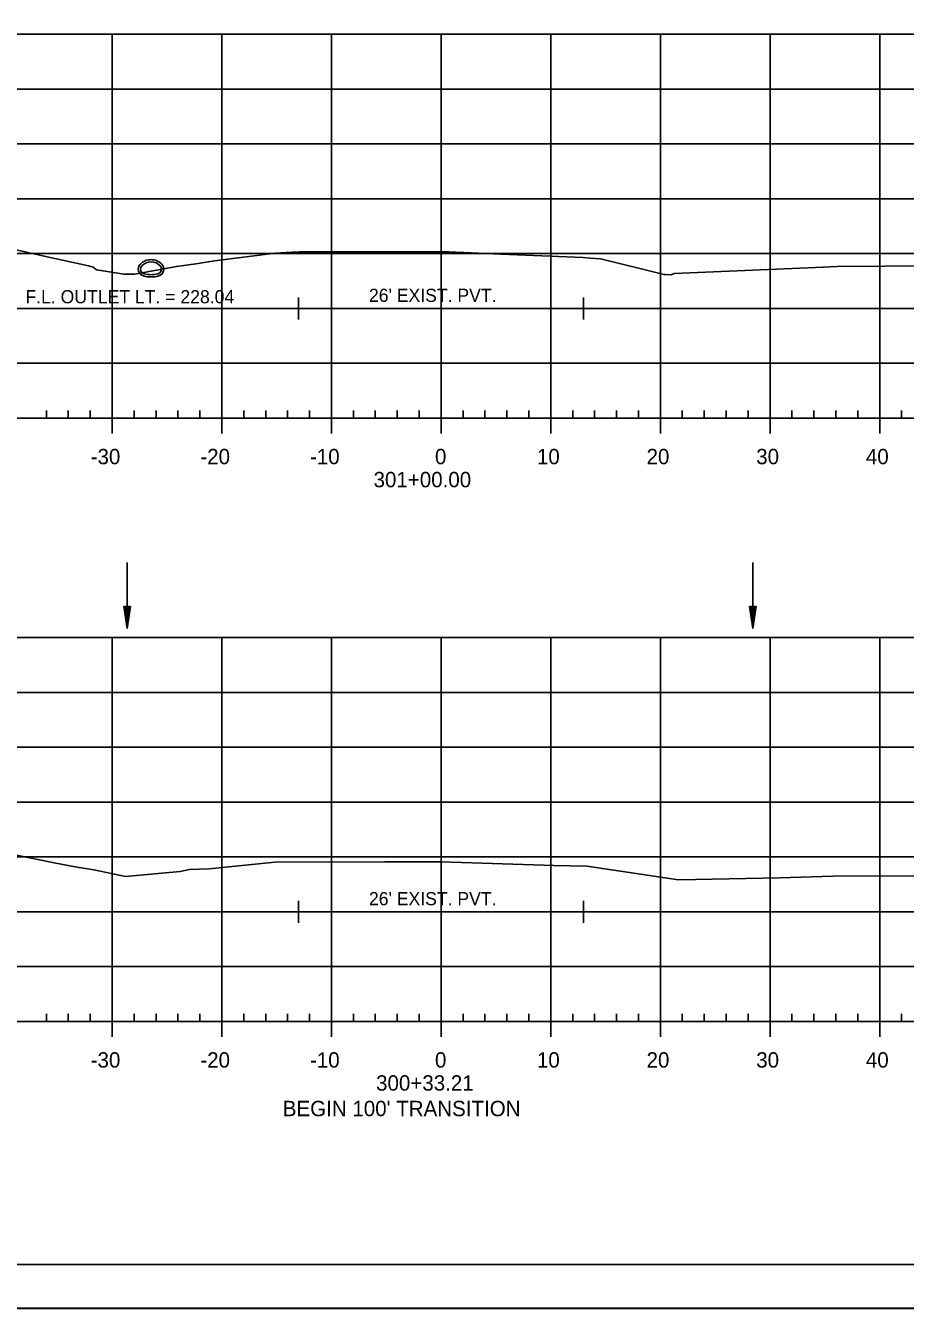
# Model space of a CAD drawing. Extents: x 1386544 to 1388153, y 379785 to 390999.
# Drawn here: x 1386677 to 1386757.2, y 384065.3 to 384182.2 of the extents above; entities that cross this region are included whole.
import ezdxf

# ---------------------------------------------------------------- set-up
doc = ezdxf.new("R2010")
doc.units = 0
for name, color, linetype in [('R_Alt Surface', 7, 'Continuous'), ('R_Axis', 7, 'Continuous'), ('R_Axis Annot', 7, 'Continuous'), ('R_Border', 7, 'Continuous'), ('R_Exist Surface', 7, 'Continuous'), ('R_Grid', 7, 'Continuous'), ('R_No Plot', 7, 'Continuous'), ('R_Water', 7, 'Continuous'), ('R_Water Annot', 7, 'Continuous')]:
    doc.layers.add(name, color=color, linetype=linetype)

msp = doc.modelspace()

# ---------------------------------------------------------------- linework, layer by layer
at = {"layer": 'R_Alt Surface'}
for points in [[(1386701.87, 384157.41), (1386701.87, 384155.41)], [(1386727.87, 384157.41), (1386727.87, 384155.41)], [(1386701.87, 384156.41), (1386727.87, 384156.41)], [(1386701.87, 384102.41), (1386701.87, 384100.41)], [(1386727.87, 384102.41), (1386727.87, 384100.41)], [(1386701.87, 384101.41), (1386727.87, 384101.41)]]:
    msp.add_lwpolyline(points, dxfattribs=at)
at = {"layer": 'R_Axis'}
for p, q in [((1386569.87, 384146.41), (1386859.87, 384146.41)), ((1386678.87, 384146.41), (1386678.87, 384147.11)), ((1386680.87, 384146.41), (1386680.87, 384147.11)), ((1386682.87, 384146.41), (1386682.87, 384147.11)), ((1386684.87, 384145.01), (1386684.87, 384146.41)), ((1386686.87, 384146.41), (1386686.87, 384147.11)), ((1386688.87, 384146.41), (1386688.87, 384147.11)), ((1386690.87, 384146.41), (1386690.87, 384147.11)), ((1386692.87, 384146.41), (1386692.87, 384147.11)), ((1386694.87, 384145.01), (1386694.87, 384146.41)), ((1386696.87, 384146.41), (1386696.87, 384147.11)), ((1386698.87, 384146.41), (1386698.87, 384147.11)), ((1386700.87, 384146.41), (1386700.87, 384147.11)), ((1386702.87, 384146.41), (1386702.87, 384147.11)), ((1386704.87, 384145.01), (1386704.87, 384146.41)), ((1386706.87, 384146.41), (1386706.87, 384147.11)), ((1386708.87, 384146.41), (1386708.87, 384147.11)), ((1386710.87, 384146.41), (1386710.87, 384147.11)), ((1386712.87, 384146.41), (1386712.87, 384147.11)), ((1386714.87, 384145.01), (1386714.87, 384146.41)), ((1386716.87, 384146.41), (1386716.87, 384147.11)), ((1386718.87, 384146.41), (1386718.87, 384147.11)), ((1386720.87, 384146.41), (1386720.87, 384147.11)), ((1386722.87, 384146.41), (1386722.87, 384147.11)), ((1386724.87, 384145.01), (1386724.87, 384146.41)), ((1386726.87, 384146.41), (1386726.87, 384147.11)), ((1386728.87, 384146.41), (1386728.87, 384147.11)), ((1386730.87, 384146.41), (1386730.87, 384147.11)), ((1386732.87, 384146.41), (1386732.87, 384147.11)), ((1386734.87, 384145.01), (1386734.87, 384146.41)), ((1386736.87, 384146.41), (1386736.87, 384147.11)), ((1386738.87, 384146.41), (1386738.87, 384147.11)), ((1386740.87, 384146.41), (1386740.87, 384147.11)), ((1386742.87, 384146.41), (1386742.87, 384147.11)), ((1386744.87, 384145.01), (1386744.87, 384146.41)), ((1386746.87, 384146.41), (1386746.87, 384147.11)), ((1386748.87, 384146.41), (1386748.87, 384147.11)), ((1386750.87, 384146.41), (1386750.87, 384147.11)), ((1386752.87, 384146.41), (1386752.87, 384147.11)), ((1386754.87, 384145.01), (1386754.87, 384146.41)), ((1386756.87, 384146.41), (1386756.87, 384147.11)), ((1386569.87, 384091.41), (1386859.87, 384091.41)), ((1386678.87, 384091.41), (1386678.87, 384092.11)), ((1386680.87, 384091.41), (1386680.87, 384092.11)), ((1386682.87, 384091.41), (1386682.87, 384092.11)), ((1386684.87, 384090.01), (1386684.87, 384091.41)), ((1386686.87, 384091.41), (1386686.87, 384092.11)), ((1386688.87, 384091.41), (1386688.87, 384092.11)), ((1386690.87, 384091.41), (1386690.87, 384092.11)), ((1386692.87, 384091.41), (1386692.87, 384092.11)), ((1386694.87, 384090.01), (1386694.87, 384091.41)), ((1386696.87, 384091.41), (1386696.87, 384092.11)), ((1386698.87, 384091.41), (1386698.87, 384092.11)), ((1386700.87, 384091.41), (1386700.87, 384092.11)), ((1386702.87, 384091.41), (1386702.87, 384092.11)), ((1386704.87, 384090.01), (1386704.87, 384091.41)), ((1386706.87, 384091.41), (1386706.87, 384092.11)), ((1386708.87, 384091.41), (1386708.87, 384092.11)), ((1386710.87, 384091.41), (1386710.87, 384092.11)), ((1386712.87, 384091.41), (1386712.87, 384092.11)), ((1386714.87, 384090.01), (1386714.87, 384091.41)), ((1386716.87, 384091.41), (1386716.87, 384092.11)), ((1386718.87, 384091.41), (1386718.87, 384092.11)), ((1386720.87, 384091.41), (1386720.87, 384092.11)), ((1386722.87, 384091.41), (1386722.87, 384092.11)), ((1386724.87, 384090.01), (1386724.87, 384091.41)), ((1386726.87, 384091.41), (1386726.87, 384092.11)), ((1386728.87, 384091.41), (1386728.87, 384092.11)), ((1386730.87, 384091.41), (1386730.87, 384092.11)), ((1386732.87, 384091.41), (1386732.87, 384092.11)), ((1386734.87, 384090.01), (1386734.87, 384091.41)), ((1386736.87, 384091.41), (1386736.87, 384092.11)), ((1386738.87, 384091.41), (1386738.87, 384092.11)), ((1386740.87, 384091.41), (1386740.87, 384092.11)), ((1386742.87, 384091.41), (1386742.87, 384092.11)), ((1386744.87, 384090.01), (1386744.87, 384091.41)), ((1386746.87, 384091.41), (1386746.87, 384092.11)), ((1386748.87, 384091.41), (1386748.87, 384092.11)), ((1386750.87, 384091.41), (1386750.87, 384092.11)), ((1386752.87, 384091.41), (1386752.87, 384092.11)), ((1386754.87, 384090.01), (1386754.87, 384091.41)), ((1386756.87, 384091.41), (1386756.87, 384092.11))]:
    msp.add_line(p, q, dxfattribs=at)
at = {"layer": 'R_Border'}
msp.add_line((1386873.05, 384069.25), (1386556.87, 384069.25), dxfattribs=at)
at = {"layer": 'R_Exist Surface'}
for points in [[(1386675.7, 384161.84), (1386678.94, 384161.12), (1386682.72, 384160.3), (1386683.14, 384160.18), (1386683.43, 384159.93), (1386685.96, 384159.54), (1386686.36, 384159.54), (1386686.95, 384159.54), (1386690.73, 384160.24), (1386692.7, 384160.52), (1386694.21, 384160.75), (1386699.73, 384161.44), (1386701.26, 384161.54), (1386701.97, 384161.56), (1386711.21, 384161.57), (1386715.58, 384161.56), (1386720.31, 384161.37), (1386727.82, 384161.05), (1386728.47, 384161), (1386729.42, 384160.93), (1386733.24, 384160), (1386735.19, 384159.51), (1386735.31, 384159.5), (1386735.84, 384159.48), (1386736.14, 384159.59), (1386749.74, 384160.18), (1386751, 384160.24), (1386772.62, 384160.38)], [(1386675.99, 384106.6), (1386679.74, 384105.83), (1386681.49, 384105.52), (1386683.19, 384105.23), (1386686.1, 384104.64), (1386691.08, 384105.1), (1386691.92, 384105.26), (1386693.73, 384105.34), (1386699.71, 384105.95), (1386709.73, 384105.97), (1386714.89, 384105.98), (1386725.15, 384105.64), (1386728.15, 384105.56), (1386729.18, 384105.41), (1386736.51, 384104.32), (1386745.75, 384104.52), (1386750.61, 384104.66), (1386767.82, 384104.68)]]:
    msp.add_lwpolyline(points, dxfattribs=at)
at = {"layer": 'R_Grid'}
for p, q in [((1386569.87, 384181.41), (1386859.87, 384181.41)), ((1386684.87, 384146.41), (1386684.87, 384181.41)), ((1386694.87, 384146.41), (1386694.87, 384181.41)), ((1386704.87, 384146.41), (1386704.87, 384181.41)), ((1386714.87, 384146.41), (1386714.87, 384181.41)), ((1386724.87, 384146.41), (1386724.87, 384181.41)), ((1386734.87, 384146.41), (1386734.87, 384181.41)), ((1386744.87, 384146.41), (1386744.87, 384181.41)), ((1386754.87, 384146.41), (1386754.87, 384181.41)), ((1386569.87, 384176.41), (1386859.87, 384176.41)), ((1386569.87, 384171.41), (1386859.87, 384171.41)), ((1386569.87, 384166.41), (1386859.87, 384166.41)), ((1386569.87, 384161.41), (1386859.87, 384161.41)), ((1386569.87, 384156.41), (1386859.87, 384156.41)), ((1386569.87, 384151.41), (1386859.87, 384151.41)), ((1386569.87, 384146.41), (1386859.87, 384146.41)), ((1386569.87, 384126.41), (1386859.87, 384126.41)), ((1386684.87, 384091.41), (1386684.87, 384126.41)), ((1386694.87, 384091.41), (1386694.87, 384126.41)), ((1386704.87, 384091.41), (1386704.87, 384126.41)), ((1386714.87, 384091.41), (1386714.87, 384126.41)), ((1386724.87, 384091.41), (1386724.87, 384126.41)), ((1386734.87, 384091.41), (1386734.87, 384126.41)), ((1386744.87, 384091.41), (1386744.87, 384126.41)), ((1386754.87, 384091.41), (1386754.87, 384126.41)), ((1386569.87, 384121.41), (1386859.87, 384121.41)), ((1386569.87, 384116.41), (1386859.87, 384116.41)), ((1386569.87, 384111.41), (1386859.87, 384111.41)), ((1386569.87, 384106.41), (1386859.87, 384106.41)), ((1386569.87, 384101.41), (1386859.87, 384101.41)), ((1386569.87, 384096.41), (1386859.87, 384096.41)), ((1386569.87, 384091.41), (1386859.87, 384091.41))]:
    msp.add_line(p, q, dxfattribs=at)
at = {"layer": 'R_No Plot'}
msp.add_line((1386544.47, 384065.27), (1386877.8, 384065.27), dxfattribs=at)
for points in [[(1386544.46, 384278.6), (1386877.8, 384278.6), (1386877.8, 384065.26), (1386544.46, 384065.26)], [(1386790.79, 384274.71), (1386810.41, 384274.71), (1386810.41, 384264.83), (1386826.52, 384264.83), (1386849.72, 384264.83), (1386849.72, 384240.49), (1386873.05, 384240.49), (1386873.05, 384069.25), (1386556.87, 384069.25), (1386556.87, 384274.71)]]:
    msp.add_lwpolyline(points, close=True, dxfattribs=at)
for centre, radius, start, end in [((1386687.9, 384160), 0.646, 136.3515, 253.9529), ((1386688.42, 384159.51), 1.35, 43.6485, 136.3515), ((1386688.93, 384160), 0.646, 286.0471, 43.6485), ((1386688.42, 384161.78), 2.5, 253.9529, 286.0471)]:
    msp.add_arc(centre, radius, start, end, dxfattribs=at)
at = {"layer": 'R_Water'}
for p, q in [((1386686.24, 384133.25), (1386686.24, 384127.25)), ((1386743.29, 384133.25), (1386743.29, 384127.25)), ((1386685.94, 384129.25), (1386686.24, 384127.25)), ((1386686.54, 384129.25), (1386685.94, 384129.25)), ((1386685.94, 384129.25), (1386686.24, 384127.25)), ((1386686.54, 384129.25), (1386685.94, 384129.25)), ((1386685.99, 384129.25), (1386686.24, 384127.58)), ((1386685.99, 384129.25), (1386686.24, 384127.58)), ((1386686.04, 384129.25), (1386686.24, 384127.92)), ((1386686.04, 384129.25), (1386686.24, 384127.92)), ((1386686.09, 384129.25), (1386686.24, 384128.26)), ((1386686.09, 384129.25), (1386686.24, 384128.26)), ((1386686.14, 384129.25), (1386686.24, 384128.6)), ((1386686.14, 384129.25), (1386686.24, 384128.6)), ((1386686.19, 384129.25), (1386686.24, 384128.93)), ((1386686.19, 384129.25), (1386686.24, 384128.93)), ((1386686.54, 384129.25), (1386686.24, 384127.25)), ((1386686.33, 384129.25), (1386686.24, 384128.6)), ((1386686.43, 384129.25), (1386686.24, 384127.92)), ((1386686.49, 384129.25), (1386686.24, 384127.58)), ((1386686.38, 384129.25), (1386686.24, 384128.26)), ((1386686.28, 384129.25), (1386686.24, 384128.93)), ((1386686.54, 384129.25), (1386686.24, 384127.25)), ((1386686.33, 384129.25), (1386686.24, 384128.6)), ((1386686.43, 384129.25), (1386686.24, 384127.92)), ((1386686.49, 384129.25), (1386686.24, 384127.58)), ((1386686.38, 384129.25), (1386686.24, 384128.26)), ((1386686.28, 384129.25), (1386686.24, 384128.93)), ((1386742.99, 384129.25), (1386743.29, 384127.25)), ((1386743.59, 384129.25), (1386742.99, 384129.25)), ((1386742.99, 384129.25), (1386743.29, 384127.25)), ((1386743.59, 384129.25), (1386742.99, 384129.25)), ((1386743.04, 384129.25), (1386743.29, 384127.58)), ((1386743.04, 384129.25), (1386743.29, 384127.58)), ((1386743.09, 384129.25), (1386743.29, 384127.92)), ((1386743.09, 384129.25), (1386743.29, 384127.92)), ((1386743.14, 384129.25), (1386743.29, 384128.26)), ((1386743.14, 384129.25), (1386743.29, 384128.26)), ((1386743.19, 384129.25), (1386743.29, 384128.6)), ((1386743.19, 384129.25), (1386743.29, 384128.6)), ((1386743.24, 384129.25), (1386743.29, 384128.93)), ((1386743.24, 384129.25), (1386743.29, 384128.93)), ((1386743.59, 384129.25), (1386743.29, 384127.25)), ((1386743.38, 384129.25), (1386743.29, 384128.6)), ((1386743.49, 384129.25), (1386743.29, 384127.92)), ((1386743.54, 384129.25), (1386743.29, 384127.58)), ((1386743.44, 384129.25), (1386743.29, 384128.26)), ((1386743.33, 384129.25), (1386743.29, 384128.93)), ((1386743.59, 384129.25), (1386743.29, 384127.25)), ((1386743.38, 384129.25), (1386743.29, 384128.6)), ((1386743.49, 384129.25), (1386743.29, 384127.92)), ((1386743.54, 384129.25), (1386743.29, 384127.58)), ((1386743.44, 384129.25), (1386743.29, 384128.26)), ((1386743.33, 384129.25), (1386743.29, 384128.93))]:
    msp.add_line(p, q, dxfattribs=at)
for centre, radius, start, end in [((1386687.9, 384160), 0.438, 136.3515, 253.9529), ((1386688.42, 384159.51), 1.15, 43.6485, 136.3515), ((1386688.93, 384160), 0.438, 286.0471, 43.6485), ((1386688.42, 384161.78), 2.29, 253.9529, 286.0471)]:
    msp.add_arc(centre, radius, start, end, dxfattribs=at)

# ---------------------------------------------------------------- texts
at = {"layer": 'R_Axis Annot'}
for s, p in [('-30', (1386682.91, 384142.21)), ('-20', (1386692.91, 384142.21)), ('-10', (1386702.91, 384142.21)), ('0', (1386714.31, 384142.21)), ('10', (1386723.61, 384142.21)), ('20', (1386733.61, 384142.21)), ('30', (1386743.61, 384142.21)), ('40', (1386753.61, 384142.21)), ('301+00.00', (1386708.71, 384140.11)), ('-30', (1386682.91, 384087.21)), ('-20', (1386692.91, 384087.21)), ('-10', (1386702.91, 384087.21)), ('0', (1386714.31, 384087.21)), ('10', (1386723.61, 384087.21)), ('20', (1386733.61, 384087.21)), ('30', (1386743.61, 384087.21)), ('40', (1386753.61, 384087.21)), ('300+33.21', (1386708.94, 384085.11)), ("BEGIN 100' TRANSITION", (1386700.43, 384082.78))]:
    msp.add_text(s, height=1.4, dxfattribs=at).set_placement(p)
at = {"layer": 'R_Water'}
for p in [(1386708.29, 384157.01), (1386708.29, 384102.01)]:
    msp.add_text("26' EXIST. PVT.", height=1.2, dxfattribs=at).set_placement(p)
at = {"layer": 'R_Water Annot'}
msp.add_text('F.L. OUTLET LT. = 228.04', height=1.2, dxfattribs=at).set_placement((1386676.96, 384156.88))

doc.saveas('drawing.dxf')
